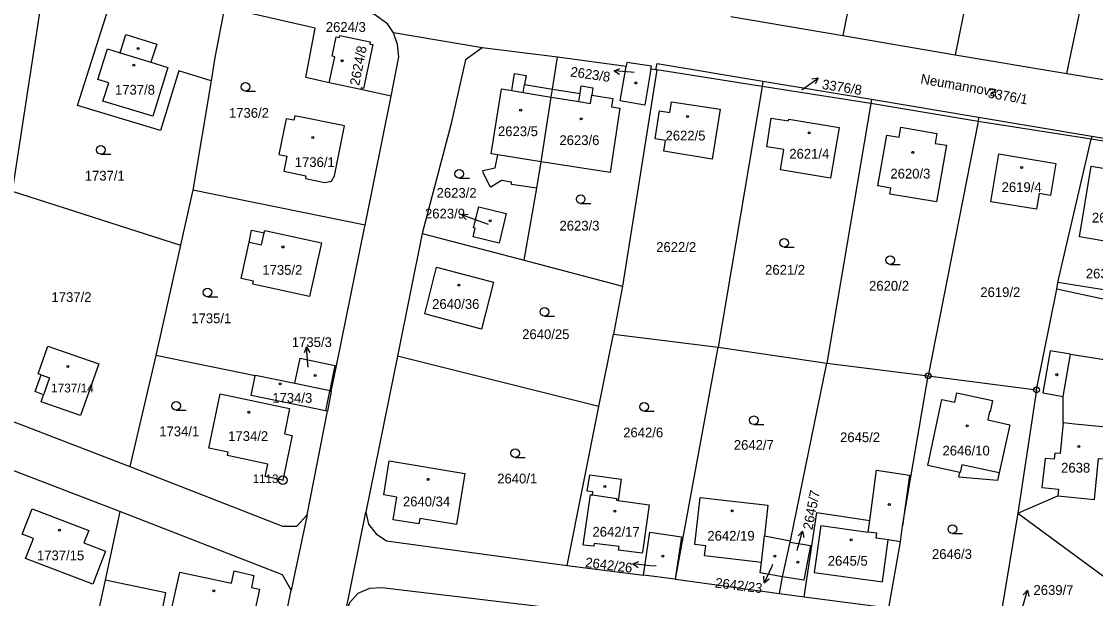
# Model space of a CAD drawing. Extents: x -733394 to -722299, y -1082822 to -1075049.
# Drawn here: x -728447.1 to -728260.3, y -1078281.8 to -1078181.4 of the extents above; entities that cross this region are included whole.
import ezdxf

# ---------------------------------------------------------------- set-up
doc = ezdxf.new("R2010")
doc.units = 0
for name, color, linetype in [('Hranice parcel', 7, 'Continuous'), ('Parcelní čísla', 7, 'Continuous'), ('Pop  PČ popisy', 7, 'Continuous'), ('Vnitřní kresba', 7, 'Continuous'), ('Značky bodu BP', 7, 'Continuous'), ('Značky budov', 7, 'Continuous'), ('Značky kultur', 7, 'Continuous')]:
    doc.layers.add(name, color=color, linetype=linetype)

msp = doc.modelspace()

# ---------------------------------------------------------------- linework, layer by layer
at = {"layer": 'Hranice parcel'}
for p, q in [((-728296.08, -1078143.19), (-728304.31, -1078183.87)), ((-728277.03, -1078149.82), (-728284.77, -1078187.22)), ((-728265.34, -1078190.48), (-728257.02, -1078150.61)), ((-728443.06, -1078173.62), (-728448.77, -1078210.94)), ((-728323.75, -1078180.57), (-728304.31, -1078183.87)), ((-728367.03, -1078185.98), (-728382.43, -1078183.41)), ((-728304.31, -1078183.87), (-728284.77, -1078187.22)), ((-728353.9, -1078187.6), (-728367.03, -1078185.98)), ((-728284.77, -1078187.22), (-728265.34, -1078190.48)), ((-728354.79, -1078193.17), (-728353.9, -1078187.6)), ((-728341.99, -1078189.24), (-728353.9, -1078187.6)), ((-728336.66, -1078189.86), (-728342.6, -1078227.48)), ((-728336.81, -1078189.84), (-728337.66, -1078189.71)), ((-728336.66, -1078189.86), (-728336.81, -1078189.84)), ((-728318.34, -1078192.73), (-728336.66, -1078189.86)), ((-728265.34, -1078190.48), (-728245.67, -1078193.72)), ((-728414.16, -1078191.76), (-728417.32, -1078210.77)), ((-728388.14, -1078193.28), (-728393.6, -1078192.08)), ((-728318.34, -1078192.73), (-728325.99, -1078238.07)), ((-728299.42, -1078195.7), (-728318.34, -1078192.73)), ((-728382.84, -1078194.4), (-728388.14, -1078193.28)), ((-728387.38, -1078216.83), (-728382.84, -1078194.4)), ((-728299.42, -1078195.7), (-728307.07, -1078240.84)), ((-728280.73, -1078198.8), (-728299.42, -1078195.7)), ((-728280.73, -1078198.8), (-728289.45, -1078243.06)), ((-728261.08, -1078201.9), (-728280.73, -1078198.8)), ((-728266.89, -1078226.8), (-728261.08, -1078201.9)), ((-728246.99, -1078204.13), (-728261.08, -1078201.9)), ((-728448.77, -1078210.94), (-728419.49, -1078220.35)), ((-728387.38, -1078216.83), (-728417.32, -1078210.77)), ((-728377.48, -1078218.33), (-728381.77, -1078239.63)), ((-728419.49, -1078220.35), (-728423.8, -1078239.5)), ((-728359.71, -1078222.93), (-728342.6, -1078227.48)), ((-728342.6, -1078227.48), (-728344.15, -1078235.83)), ((-728270.61, -1078245.52), (-728267.07, -1078227.98)), ((-728267.07, -1078227.98), (-728266.89, -1078226.8)), ((-728346.7, -1078248.37), (-728344.15, -1078235.83)), ((-728344.15, -1078235.83), (-728325.99, -1078238.07)), ((-728423.8, -1078239.5), (-728428.32, -1078258.86)), ((-728406.47, -1078243.08), (-728423.8, -1078239.5)), ((-728381.77, -1078239.63), (-728387.28, -1078266.8)), ((-728346.7, -1078248.37), (-728381.77, -1078239.63)), ((-728333.37, -1078278.46), (-728325.99, -1078238.07)), ((-728325.99, -1078238.07), (-728307.07, -1078240.84)), ((-728393.27, -1078245.81), (-728392.35, -1078241.31)), ((-728313.39, -1078271.79), (-728307.07, -1078240.84)), ((-728307.07, -1078240.84), (-728289.45, -1078243.06)), ((-728293.9, -1078269.14), (-728289.45, -1078243.06)), ((-728289.45, -1078243.06), (-728270.61, -1078245.52)), ((-728393.27, -1078245.81), (-728393.94, -1078249.22)), ((-728270.61, -1078245.52), (-728273.84, -1078266.93)), ((-728457.91, -1078247.41), (-728428.32, -1078258.86)), ((-728352.26, -1078276.03), (-728346.7, -1078248.37)), ((-728397.47, -1078267.24), (-728393.94, -1078249.22)), ((-728430.01, -1078266.69), (-728450.73, -1078258.7)), ((-728430.01, -1078266.69), (-728432.59, -1078278.59)), ((-728397.47, -1078267.24), (-728400.21, -1078280.32)), ((-728390.85, -1078284.56), (-728387.28, -1078266.8)), ((-728273.84, -1078266.93), (-728277.16, -1078286.54)), ((-728318.46, -1078275.51), (-728317.94, -1078270.91)), ((-728317.94, -1078270.91), (-728313.39, -1078271.79)), ((-728314.79, -1078278.03), (-728313.43, -1078271.99)), ((-728313.43, -1078271.99), (-728313.39, -1078271.79)), ((-728352.26, -1078276.03), (-728338.98, -1078277.74)), ((-728432.59, -1078278.59), (-728436.5, -1078296.65)), ((-728333.47, -1078278.45), (-728338.98, -1078277.74)), ((-728333.47, -1078278.45), (-728333.37, -1078278.46)), ((-728333.37, -1078278.46), (-728315.33, -1078280.9)), ((-728315.33, -1078280.9), (-728314.79, -1078278.03)), ((-728402.51, -1078291.38), (-728400.21, -1078280.32)), ((-728315.33, -1078280.9), (-728311, -1078281.48)), ((-728311, -1078281.48), (-728296.31, -1078283.44))]:
    msp.add_line(p, q, dxfattribs=at)
for points in [[(-728414.16, -1078191.76), (-728419.78, -1078190.03), (-728422.99, -1078200.39), (-728437.4, -1078196.04), (-728430.8, -1078175.22)], [(-728411.85, -1078178.96), (-728413.49, -1078187.7), (-728414.16, -1078191.76)], [(-728382.43, -1078183.41), (-728383.47, -1078181.82), (-728385.74, -1078180.2), (-728388.31, -1078179.3), (-728390.51, -1078178.78), (-728411.85, -1078178.96)], [(-728393.6, -1078192.08), (-728397.7, -1078191.18), (-728396.09, -1078182.58), (-728411.85, -1078178.96)], [(-728382.84, -1078194.4), (-728381.54, -1078187.55), (-728381.72, -1078185.42), (-728382.43, -1078183.41)], [(-728393.6, -1078192.08), (-728392.65, -1078187.58), (-728393.12, -1078187.48), (-728392.41, -1078184.11), (-728391.87, -1078184.22), (-728391.79, -1078183.84), (-728386.47, -1078184.95), (-728386.55, -1078185.34), (-728386.01, -1078185.45), (-728387.65, -1078193.06), (-728388.08, -1078192.97), (-728388.14, -1078193.28)], [(-728367.03, -1078185.98), (-728369.94, -1078188.11), (-728372.45, -1078199.39), (-728377.48, -1078218.33)], [(-728337.66, -1078189.71), (-728338.74, -1078195.95), (-728343.03, -1078195.21), (-728341.99, -1078189.24)], [(-728337.66, -1078189.71), (-728337.57, -1078189.19), (-728341.88, -1078188.58), (-728341.99, -1078189.24)], [(-728336.81, -1078189.84), (-728336.59, -1078188.72), (-728318.18, -1078191.81), (-728299.29, -1078194.96), (-728280.67, -1078198.09), (-728260.96, -1078201.37), (-728246.93, -1078203.72), (-728229.53, -1078206.69), (-728209.63, -1078209.91), (-728190.8, -1078213.01)], [(-728356.73, -1078205.83), (-728364.32, -1078204.64), (-728365.47, -1078204.46), (-728363.67, -1078193.16), (-728361.88, -1078193.45), (-728361.4, -1078190.47), (-728359.38, -1078190.8), (-728359.64, -1078192.39), (-728354.79, -1078193.17)], [(-728354.79, -1078193.17), (-728349.99, -1078193.94), (-728349.78, -1078192.64), (-728347.76, -1078192.96), (-728347.96, -1078194.25), (-728344.29, -1078194.81), (-728344.51, -1078196.27), (-728343.07, -1078196.48), (-728344.78, -1078207.71), (-728356.73, -1078205.83)], [(-728356.73, -1078205.83), (-728355.01, -1078194.56), (-728354.79, -1078193.17)], [(-728334.38, -1078197.24), (-728334.09, -1078195.38), (-728325.64, -1078196.7), (-728327.02, -1078205.36), (-728335.45, -1078203.99), (-728335.15, -1078202.11), (-728336.93, -1078201.83), (-728336.16, -1078196.96), (-728334.38, -1078197.24)], [(-728393.24, -1078209.21), (-728392.73, -1078208.27), (-728390.98, -1078199.58), (-728399.58, -1078197.84), (-728399.75, -1078198.61), (-728401.12, -1078198.37), (-728402.36, -1078204.56), (-728400.98, -1078204.84), (-728401.51, -1078207.47), (-728397.66, -1078208.26), (-728397.76, -1078208.75), (-728394.39, -1078209.43), (-728393.24, -1078209.21)], [(-728313.73, -1078198.69), (-728313.69, -1078198.43), (-728304.94, -1078199.85), (-728306.41, -1078208.68), (-728315.11, -1078207.22), (-728314.54, -1078203.7), (-728317.5, -1078203.2), (-728316.73, -1078198.22), (-728313.73, -1078198.69)], [(-728294.18, -1078199.8), (-728287.94, -1078200.89), (-728288.21, -1078202.64), (-728286.25, -1078202.94), (-728287.99, -1078212.81), (-728296.11, -1078211.45), (-728295.94, -1078210.44), (-728298.18, -1078210.03), (-728296.66, -1078201.17), (-728294.5, -1078201.56), (-728294.18, -1078199.8)], [(-728359.71, -1078222.93), (-728357.53, -1078210.44), (-728356.73, -1078205.83)], [(-728270.17, -1078211.36), (-728270.63, -1078214.08), (-728278.53, -1078212.79), (-728277.16, -1078204.46), (-728267.25, -1078206.1), (-728268.19, -1078211.69), (-728270.17, -1078211.36)], [(-728250.24, -1078208.59), (-728252.28, -1078220.76), (-728263.15, -1078218.89), (-728261.08, -1078206.57), (-728254.13, -1078207.74), (-728254.16, -1078207.93), (-728250.24, -1078208.59)], [(-728417.32, -1078210.77), (-728417.43, -1078211.25), (-728419.49, -1078220.35)], [(-728367.61, -1078213.64), (-728362.87, -1078214.8), (-728364.04, -1078220.01), (-728368.61, -1078218.9), (-728368.24, -1078217.39), (-728368.51, -1078217.32), (-728367.61, -1078213.64)], [(-728392.35, -1078241.31), (-728387.48, -1078217.32), (-728387.38, -1078216.83)], [(-728408.96, -1078226.13), (-728407.57, -1078219.8), (-728407.13, -1078217.7), (-728404.92, -1078218.19), (-728404.82, -1078217.76), (-728394.96, -1078219.9), (-728397.04, -1078229.28), (-728406.88, -1078227.1), (-728406.77, -1078226.61), (-728408.96, -1078226.13)], [(-728377.48, -1078218.33), (-728377.2, -1078218.34), (-728359.71, -1078222.93)], [(-728365.02, -1078226.77), (-728367.14, -1078234.96), (-728377.01, -1078232.29), (-728374.98, -1078224.17), (-728365.02, -1078226.77)], [(-728250.47, -1078226.42), (-728250.94, -1078229.37), (-728266.89, -1078226.8)], [(-728273.84, -1078266.93), (-728266.91, -1078263.96), (-728260.5, -1078264.59), (-728259.85, -1078257.42), (-728257.43, -1078257.64), (-728256.89, -1078252.17), (-728257.36, -1078252.12), (-728263.93, -1078251.45), (-728265.96, -1078251.24), (-728265.95, -1078246.64), (-728264.67, -1078239.31), (-728257.72, -1078240.39), (-728257.17, -1078230.15), (-728267.07, -1078227.98)], [(-728444.76, -1078245.8), (-728443.74, -1078242.89), (-728444.25, -1078242.71), (-728442.58, -1078237.92), (-728433.69, -1078240.98), (-728436.86, -1078249.96), (-728443.72, -1078247.59), (-728443.29, -1078246.35), (-728444.76, -1078245.8)], [(-728399.58, -1078244.35), (-728398.69, -1078240.01), (-728392.64, -1078241.25), (-728392.35, -1078241.31)], [(-728393.94, -1078249.22), (-728394.26, -1078249.15), (-728407.17, -1078246.46), (-728406.47, -1078243.08)], [(-728406.47, -1078243.08), (-728406.44, -1078242.94), (-728399.58, -1078244.35)], [(-728399.58, -1078244.35), (-728393.52, -1078245.6), (-728393.55, -1078245.75), (-728393.27, -1078245.81)], [(-728400.5, -1078248.76), (-728401.42, -1078253.17), (-728400.09, -1078253.45), (-728401.67, -1078261.22), (-728404.75, -1078260.6), (-728404.29, -1078258.44), (-728411.31, -1078256.94), (-728411.18, -1078256.36), (-728414.58, -1078255.62), (-728412.59, -1078246.17), (-728400.5, -1078248.76)], [(-728287.08, -1078247.19), (-728284.79, -1078247.67), (-728284.44, -1078246.01), (-728278.24, -1078247.36), (-728278.64, -1078249.31), (-728278.8, -1078249.28), (-728279.1, -1078250.74), (-728275.25, -1078251.58), (-728277.11, -1078259.94), (-728277.4, -1078261.25), (-728284.13, -1078260.68), (-728283.96, -1078259.87), (-728289.51, -1078258.67), (-728287.08, -1078247.19)], [(-728371.46, -1078268.91), (-728377.87, -1078267.86), (-728378.03, -1078268.82), (-728382.47, -1078268.12), (-728381.85, -1078264.15), (-728384.13, -1078263.79), (-728383.17, -1078257.86), (-728370.01, -1078260.06), (-728371.46, -1078268.91)], [(-728428.32, -1078258.86), (-728401.72, -1078269.2), (-728399.28, -1078269.22), (-728397.47, -1078267.24)], [(-728337.97, -1078265.49), (-728339.09, -1078273.34), (-728339.22, -1078273.93), (-728343.28, -1078273.38), (-728343.2, -1078272.74), (-728347.53, -1078272.21), (-728347.58, -1078272.71), (-728349.44, -1078272.5), (-728348.15, -1078263.75), (-728347.85, -1078263.79), (-728347.77, -1078263.24), (-728348.74, -1078263.1), (-728348.28, -1078260.3), (-728342.85, -1078261.06), (-728343.37, -1078264.73), (-728337.97, -1078265.49)], [(-728311, -1078281.48), (-728308.8, -1078266.82), (-728299.6, -1078268.25), (-728298.43, -1078259.5), (-728292.72, -1078260.32), (-728293.9, -1078269.14)], [(-728318.46, -1078275.51), (-728328.35, -1078274.38), (-728328.13, -1078272.64), (-728330.02, -1078272.4), (-728329.1, -1078264.22), (-728317.33, -1078265.58), (-728317.94, -1078270.91)], [(-728435.44, -1078269.95), (-728436.27, -1078272.14), (-728432.53, -1078273.54), (-728434.71, -1078279.29), (-728446.44, -1078274.84), (-728445.08, -1078271.35), (-728447.01, -1078270.6), (-728445.3, -1078266.2), (-728435.44, -1078269.95)], [(-728400.21, -1078280.32), (-728401.75, -1078277.69), (-728430.01, -1078266.69)], [(-728387.28, -1078266.8), (-728386.79, -1078268.87), (-728385.45, -1078270.57), (-728383.65, -1078271.79), (-728352.26, -1078276.03)], [(-728273.84, -1078266.93), (-728255.86, -1078280.2), (-728248.57, -1078283.07), (-728241.74, -1078284.02)], [(-728296.31, -1078283.44), (-728294.28, -1078271.95), (-728293.9, -1078269.14)], [(-728338.98, -1078277.74), (-728337.88, -1078270.25), (-728332.38, -1078271.06), (-728333.47, -1078278.45)], [(-728313.43, -1078271.99), (-728309.91, -1078272.55), (-728311.1, -1078278.63), (-728314.79, -1078278.03)], [(-728314.79, -1078278.03), (-728318.68, -1078277.34), (-728318.46, -1078275.51)], [(-728402.51, -1078291.38), (-728423.23, -1078286.97), (-728422.03, -1078280.79), (-728432.59, -1078278.59)], [(-728353.81, -1078283.57), (-728384.47, -1078279.93), (-728386.62, -1078280.08), (-728388.64, -1078280.94), (-728390.12, -1078282.56), (-728390.85, -1078284.56)]]:
    msp.add_lwpolyline(points, dxfattribs=at)
at = {"layer": 'Pop  PČ popisy'}
for p, q in [((-728344.09, -1078190), (-728343.05, -1078189.59)), ((-728341.1, -1078190.26), (-728344.09, -1078190)), ((-728344.09, -1078190), (-728343.14, -1078190.58)), ((-728340.59, -1078190.31), (-728341.1, -1078190.26)), ((-728311.4, -1078193.29), (-728311.03, -1078193.03)), ((-728311.03, -1078193.03), (-728308.57, -1078191.31)), ((-728308.57, -1078191.31), (-728309.68, -1078191.47)), ((-728308.57, -1078191.31), (-728309.1, -1078192.29)), ((-728370.56, -1078215.07), (-728369.45, -1078214.95)), ((-728367.74, -1078216.1), (-728370.56, -1078215.07)), ((-728370.56, -1078215.07), (-728369.79, -1078215.89)), ((-728365.92, -1078216.75), (-728367.74, -1078216.1)), ((-728397.56, -1078238.03), (-728397.99, -1078239.06)), ((-728397.35, -1078241.02), (-728397.56, -1078238.03)), ((-728397.56, -1078238.03), (-728396.99, -1078238.99)), ((-728397.31, -1078241.55), (-728397.35, -1078241.02)), ((-728312.1, -1078272.96), (-728311.32, -1078270.06)), ((-728311.32, -1078270.06), (-728312.07, -1078270.9)), ((-728311.32, -1078270.06), (-728311.1, -1078271.16)), ((-728312.23, -1078273.43), (-728312.1, -1078272.96)), ((-728340.82, -1078275.78), (-728339.77, -1078275.38)), ((-728337.83, -1078276.09), (-728340.82, -1078275.78)), ((-728340.82, -1078275.78), (-728339.87, -1078276.38)), ((-728336.73, -1078276.2), (-728337.83, -1078276.09)), ((-728316.71, -1078276.33), (-728317.98, -1078279.05)), ((-728316.5, -1078275.88), (-728316.71, -1078276.33)), ((-728317.98, -1078279.05), (-728318.01, -1078277.93)), ((-728317.98, -1078279.05), (-728317.1, -1078278.35)), ((-728272.98, -1078283.21), (-728272.15, -1078280.32)), ((-728272.15, -1078280.32), (-728272.91, -1078281.15)), ((-728272.15, -1078280.32), (-728271.95, -1078281.43))]:
    msp.add_line(p, q, dxfattribs=at)
at = {"layer": 'Vnitřní kresba'}
for p, q in [((-728429.98, -1078186.85), (-728428.97, -1078183.67)), ((-728428.97, -1078183.67), (-728423.58, -1078185.38)), ((-728423.58, -1078185.38), (-728424.64, -1078188.52)), ((-728433.87, -1078191.5), (-728432.18, -1078186.17)), ((-728432.18, -1078186.17), (-728429.98, -1078186.85)), ((-728429.98, -1078186.85), (-728424.64, -1078188.52)), ((-728424.64, -1078188.52), (-728421.69, -1078189.44)), ((-728421.69, -1078189.44), (-728424.31, -1078197.88)), ((-728431.97, -1078192.1), (-728433.87, -1078191.5)), ((-728432.98, -1078195.27), (-728431.97, -1078192.1)), ((-728359.86, -1078193.78), (-728359.64, -1078192.39)), ((-728318.18, -1078191.81), (-728318.34, -1078192.73)), ((-728361.88, -1078193.45), (-728359.86, -1078193.78)), ((-728359.86, -1078193.78), (-728355.01, -1078194.56)), ((-728355.01, -1078194.56), (-728350.22, -1078195.34)), ((-728350.22, -1078195.34), (-728349.99, -1078193.94)), ((-728348.2, -1078195.67), (-728347.96, -1078194.25)), ((-728299.29, -1078194.96), (-728299.42, -1078195.7)), ((-728424.31, -1078197.88), (-728432.98, -1078195.27)), ((-728350.22, -1078195.34), (-728348.2, -1078195.67)), ((-728280.67, -1078198.09), (-728280.73, -1078198.8)), ((-728260.96, -1078201.37), (-728261.08, -1078201.9)), ((-728364.73, -1078206.87), (-728364.32, -1078204.64)), ((-728366.89, -1078207.37), (-728364.73, -1078206.87)), ((-728366.79, -1078207.84), (-728366.89, -1078207.37)), ((-728365.75, -1078209.88), (-728366.79, -1078207.84)), ((-728365.49, -1078210.25), (-728365.75, -1078209.88)), ((-728363.65, -1078209.07), (-728365.49, -1078210.25)), ((-728361.9, -1078209.36), (-728363.65, -1078209.07)), ((-728361.93, -1078209.76), (-728361.9, -1078209.36)), ((-728357.53, -1078210.44), (-728361.93, -1078209.76)), ((-728405.38, -1078220.28), (-728404.92, -1078218.19)), ((-728407.57, -1078219.8), (-728405.38, -1078220.28)), ((-728268.24, -1078238.69), (-728269.52, -1078246.02)), ((-728264.67, -1078239.31), (-728268.24, -1078238.69)), ((-728392.64, -1078241.25), (-728393.52, -1078245.6)), ((-728443.74, -1078242.89), (-728442.27, -1078243.43)), ((-728442.27, -1078243.43), (-728443.29, -1078246.35)), ((-728393.55, -1078245.75), (-728394.26, -1078249.15)), ((-728269.52, -1078246.02), (-728265.95, -1078246.64)), ((-728265.96, -1078251.24), (-728266.48, -1078256.59)), ((-728267.45, -1078256.5), (-728267.55, -1078257.58)), ((-728266.48, -1078256.59), (-728267.45, -1078256.5)), ((-728269.12, -1078257.43), (-728269.66, -1078262.48)), ((-728267.55, -1078257.58), (-728269.12, -1078257.43)), ((-728283.87, -1078259.89), (-728283.96, -1078259.87)), ((-728283.58, -1078258.55), (-728283.87, -1078259.89)), ((-728277.11, -1078259.94), (-728283.58, -1078258.55)), ((-728347.85, -1078263.79), (-728343.61, -1078264.39)), ((-728269.66, -1078262.48), (-728266.79, -1078262.77)), ((-728266.79, -1078262.77), (-728266.91, -1078263.96)), ((-728343.61, -1078264.39), (-728343.65, -1078264.69)), ((-728343.65, -1078264.69), (-728343.37, -1078264.73)), ((-728308.12, -1078269.08), (-728309.25, -1078277.26)), ((-728308.12, -1078269.08), (-728299.86, -1078270.23)), ((-728299.86, -1078270.23), (-728299.6, -1078268.25)), ((-728298.35, -1078270.45), (-728299.86, -1078270.23)), ((-728298.47, -1078271.32), (-728298.35, -1078270.45)), ((-728296.4, -1078271.62), (-728298.47, -1078271.32)), ((-728297.4, -1078278.92), (-728296.4, -1078271.62)), ((-728294.28, -1078271.95), (-728296.4, -1078271.62)), ((-728410.63, -1078279.13), (-728410.18, -1078277)), ((-728410.18, -1078277), (-728406.72, -1078277.78)), ((-728421.68, -1078286.51), (-728419.58, -1078277.24)), ((-728419.58, -1078277.24), (-728410.63, -1078279.13)), ((-728406.72, -1078277.78), (-728407.15, -1078279.86)), ((-728309.25, -1078277.26), (-728297.4, -1078278.92)), ((-728405.74, -1078280.17), (-728407.78, -1078289.47)), ((-728407.15, -1078279.86), (-728405.74, -1078280.17))]:
    msp.add_line(p, q, dxfattribs=at)
at = {"layer": 'Značky bodu BP'}
for centre, radius in [((-728289.45, -1078243.06), 0.5), ((-728289.45, -1078243.06), 0.0303), ((-728270.61, -1078245.52), 0.5), ((-728270.61, -1078245.52), 0.0303), ((-728401.67, -1078261.22), 0.75), ((-728401.67, -1078261.22), 0.03)]:
    msp.add_circle(centre, radius, dxfattribs=at)
at = {"layer": 'Značky budov'}
for centre in [(-728426.83, -1078186.12), (-728427.61, -1078189.04), (-728391.36, -1078188.24), (-728340.31, -1078192.12), (-728360.32, -1078196.83), (-728349.81, -1078198.34), (-728331.3, -1078197.93), (-728396.46, -1078201.59), (-728310.16, -1078200.8), (-728292.12, -1078204.19), (-728273.19, -1078206.83), (-728365.63, -1078216.11), (-728401.66, -1078220.65), (-728371.08, -1078227.28), (-728439.06, -1078241.42), (-728396.07, -1078243), (-728267.09, -1078242.86), (-728402.17, -1078244.44), (-728407.6, -1078249.41), (-728282.68, -1078251.77), (-728263.24, -1078255.35), (-728376.39, -1078261.07), (-728345.68, -1078262.33), (-728296.21, -1078265.45), (-728343.93, -1078266.6), (-728323.56, -1078266.56), (-728440.52, -1078269.93), (-728302.86, -1078271.6), (-728335.59, -1078274.45), (-728316.11, -1078274.43), (-728312.13, -1078275.48), (-728413.69, -1078280.47)]:
    msp.add_circle(centre, 0.175, dxfattribs=at)
at = {"layer": 'Značky kultur'}
for p, q in [((-728408.18, -1078193.52), (-728406.43, -1078193.52)), ((-728433.35, -1078204.52), (-728431.6, -1078204.52)), ((-728371, -1078208.68), (-728369.25, -1078208.68)), ((-728349.89, -1078213.06), (-728348.14, -1078213.06)), ((-728314.51, -1078220.68), (-728312.76, -1078220.68)), ((-728296.05, -1078223.68), (-728294.3, -1078223.68)), ((-728414.77, -1078229.32), (-728413.02, -1078229.32)), ((-728356.2, -1078232.67), (-728354.45, -1078232.67)), ((-728420.24, -1078249.04), (-728418.49, -1078249.04)), ((-728338.85, -1078249.21), (-728337.1, -1078249.21)), ((-728319.78, -1078251.55), (-728318.03, -1078251.55)), ((-728361.3, -1078257.28), (-728359.55, -1078257.28)), ((-728285.24, -1078270.47), (-728283.49, -1078270.47))]:
    msp.add_line(p, q, dxfattribs=at)
for centre in [(-728408.18, -1078192.77), (-728433.35, -1078203.77), (-728371, -1078207.93), (-728349.89, -1078212.31), (-728314.51, -1078219.93), (-728296.05, -1078222.93), (-728414.77, -1078228.57), (-728356.2, -1078231.92), (-728420.24, -1078248.29), (-728338.85, -1078248.46), (-728319.78, -1078250.8), (-728361.3, -1078256.53), (-728285.24, -1078269.72)]:
    msp.add_circle(centre, 0.75, dxfattribs=at)

# ---------------------------------------------------------------- texts
at = {"layer": 'Parcelní čísla'}
for s, height, p in [('2624/3', 1.7, (-728394.21, -1078183.23)), ('1737/8', 1.7, (-728430.88, -1078194.15)), ('1736/2', 1.7, (-728411.06, -1078198.17)), ('2623/5', 1.7, (-728364.27, -1078201.37)), ('2622/5', 1.7, (-728335.13, -1078202.12)), ('2623/6', 1.7, (-728353.58, -1078202.92)), ('2621/4', 1.7, (-728313.6, -1078205.28)), ('1736/1', 1.7, (-728399.61, -1078206.74)), ('1737/1', 1.7, (-728436.14, -1078209.1)), ('2620/3', 1.7, (-728296.02, -1078208.74)), ('2619/4', 1.7, (-728276.68, -1078211.09)), ('2623/2', 1.7, (-728374.94, -1078212.08)), ('2623/9', 1.7, (-728376.96, -1078215.69)), ('2639/8', 1.7, (-728260.97, -1078216.4)), ('2623/3', 1.7, (-728353.57, -1078217.79)), ('2622/2', 1.7, (-728336.75, -1078221.51)), ('1735/2', 1.7, (-728405.25, -1078225.49)), ('2621/2', 1.7, (-728317.81, -1078225.47)), ('2639/4', 1.7, (-728262.03, -1078226.12)), ('2620/2', 1.7, (-728299.73, -1078228.25)), ('1737/2', 1.7, (-728441.92, -1078230.22)), ('2619/2', 1.7, (-728280.38, -1078229.36)), ('2640/36', 1.7, (-728375.72, -1078231.42)), ('1735/1', 1.7, (-728417.61, -1078233.91)), ('2640/25', 1.7, (-728360.06, -1078236.67)), ('1735/3', 1.7, (-728400.12, -1078238.05)), ('1737/14', 1.53, (-728441.98, -1078245.95)), ('1734/3', 1.7, (-728403.52, -1078247.75)), ('1734/1', 1.7, (-728423.18, -1078253.57)), ('1734/2', 1.7, (-728411.19, -1078254.4)), ('2642/6', 1.7, (-728342.49, -1078253.77)), ('2645/2', 1.7, (-728304.77, -1078254.6)), ('2642/7', 1.7, (-728323.25, -1078255.93)), ('2646/10', 1.7, (-728286.96, -1078256.92)), ('2638', 1.7, (-728266.33, -1078259.9)), ('2640/1', 1.7, (-728364.4, -1078261.78)), ('2640/34', 1.7, (-728380.8, -1078265.77)), ('2642/17', 1.7, (-728347.84, -1078271.04)), ('2642/19', 1.7, (-728327.85, -1078271.74)), ('1737/15', 1.7, (-728444.45, -1078275.15)), ('2646/3', 1.7, (-728288.79, -1078274.92)), ('2645/5', 1.7, (-728306.91, -1078276.09)), ('2639/7', 1.7, (-728271.13, -1078281.18))]:
    msp.add_text(s, height=height, dxfattribs=at).set_placement(p)
for s, rotation, p in [('2624/8', 79, (-728388.4, -1078192.67)), ('2623/8', 352, (-728351.76, -1078190.97)), ('3376/8', 351, (-728308, -1078193.14)), ('3376/1', 350, (-728279.15, -1078194.65)), ('2645/7', 79, (-728309.6, -1078269.97)), ('2642/26', 353, (-728349.16, -1078276.33)), ('2642/23', 353, (-728326.57, -1078279.87))]:
    msp.add_text(s, height=1.7, rotation=rotation, dxfattribs=at).set_placement(p)
at = {"layer": 'Pop  PČ popisy'}
msp.add_text('Neumannova', height=1.7, rotation=350, dxfattribs=at).set_placement((-728290.87, -1078192.19))
at = {"layer": 'Značky bodu BP'}
msp.add_text('1113', height=1.5, dxfattribs=at).set_placement((-728406.92, -1078261.72))

doc.saveas('drawing.dxf')
